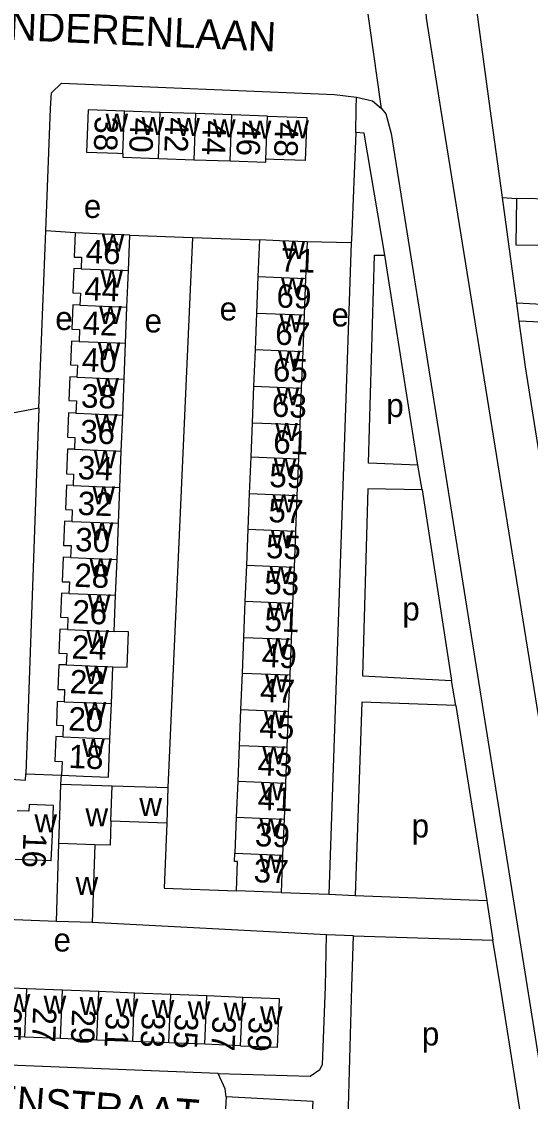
# Model space of a CAD drawing. Extents: x 159675 to 162108, y 386471 to 388472.
# Drawn here: x 160759 to 160845.9, y 387080.5 to 387264.8 of the extents above; entities that cross this region are included whole.
import ezdxf

# ---------------------------------------------------------------- set-up
doc = ezdxf.new("R2010")
doc.units = 0
for name, color, linetype in [('BLT_Basislijn', 7, 'Continuous'), ('BLT_Bebouwing', 7, 'Continuous'), ('BLT_Centroide', 7, 'Continuous'), ('BLT_Huisnummer', 7, 'Continuous'), ('BLT_Huisnummer_ tussenligend', 7, 'Continuous'), ('BLT_Onderverdeling_panden', 7, 'Continuous'), ('BLT_Straatnaam', 7, 'Continuous'), ('BLT_Vlakafsluiter', 7, 'Continuous')]:
    doc.layers.add(name, color=color, linetype=linetype)

msp = doc.modelspace()

# ---------------------------------------------------------------- linework, layer by layer
at = {"layer": 'BLT_Basislijn'}
for p, q in [((160839.01, 387250), (160835.08, 387278.88)), ((160816.14, 387250), (160816.19, 387251.93)), ((160763.11, 387229.1), (160763.88, 387250)), ((160816.03, 387245.9), (160816.14, 387250)), ((160841.09, 387234.79), (160839.01, 387250)), ((160843.55, 387216.74), (160841.09, 387234.79)), ((160841.09, 387234.79), (160843.5, 387234.64)), ((160761.93, 387198.81), (160763.11, 387229.1)), ((160768.1, 387228.75), (160763.11, 387229.1)), ((160777.46, 387228.38), (160788.14, 387227.99)), ((160788.14, 387227.99), (160783.97, 387134.06)), ((160788.14, 387227.99), (160799.59, 387227.56)), ((160815.28, 387227.04), (160807.73, 387227.23)), ((160815.28, 387227.04), (160811.43, 387115.82)), ((160826.67, 387189.09), (160821, 387224.97)), ((160843.96, 387213.7), (160843.55, 387216.74)), ((160856.96, 387216.03), (160843.55, 387216.74)), ((160860.81, 387212.92), (160843.96, 387213.7)), ((160761.93, 387198.81), (160757.41, 387197.97)), ((160761.93, 387198.81), (160759.69, 387136.42)), ((160827.4, 387184.87), (160826.67, 387189.09)), ((160827.4, 387184.87), (160832.4, 387152.32)), ((160833.13, 387148.05), (160832.4, 387152.32)), ((160833.13, 387148.05), (160838.41, 387114.78)), ((160759.69, 387136.42), (160765.78, 387136.15)), ((160765.68, 387134.65), (160765.78, 387136.15)), ((160803.29, 387116.13), (160811.43, 387115.82)), ((160811.43, 387115.82), (160815.96, 387115.64)), ((160815.96, 387115.64), (160838.41, 387114.78)), ((160764.92, 387111.2), (160712.13, 387113.12)), ((160811.07, 387108.88), (160771.02, 387111)), ((160815.63, 387108.74), (160811.07, 387108.88)), ((160815.63, 387108.74), (160839.47, 387108.01)), ((160793.9, 387081.23), (160793.62, 387076.05))]:
    msp.add_line(p, q, dxfattribs=at)
for points in [[(160830.59, 387250), (160828.1, 387265.45), (160827.91, 387269.49)], [(160763.88, 387250), (160764.06, 387252.68), (160765.81, 387254.34), (160812.43, 387252.4), (160816.19, 387251.93)], [(160816.19, 387251.93), (160818.89, 387251.32), (160820.44, 387250)], [(160820.44, 387250), (160821.18, 387249.09), (160822.11, 387245.72), (160845.31, 387100), (160868.29, 386955.57), (160868.99, 386949.78), (160870.38, 386928.93), (160875.88, 386893.59)], [(160885.24, 386913.86), (160872.09, 386992.02), (160870.11, 387005.69), (160854.74, 387100), (160830.59, 387250)], [(160816.03, 387245.9), (160815.3, 387227.59), (160815.28, 387227.04)], [(160821, 387224.97), (160817.46, 387245.81), (160816.03, 387245.9)], [(160826.67, 387189.09), (160818.24, 387189.45), (160819.25, 387224.95), (160821, 387224.97)], [(160851.92, 387162.51), (160845.02, 387205.9), (160843.96, 387213.7)], [(160827.4, 387184.87), (160818.08, 387185.06), (160817.17, 387153.11), (160832.4, 387152.32)], [(160833.13, 387148.05), (160817.09, 387148.65), (160815.96, 387115.64)], [(160708.12, 387137.07), (160754.56, 387135.68), (160759.65, 387135.31), (160759.69, 387136.42)], [(160783.77, 387127.99), (160783.31, 387116.89), (160795.67, 387116.43)], [(160838.41, 387114.78), (160838.49, 387114.3), (160839.47, 387108.01)], [(160792.52, 387085.2), (160718.17, 387088.16), (160716.52, 387089.4), (160715.67, 387091.35), (160714.37, 387100), (160712.25, 387112.4), (160712.13, 387113.12)], [(160792.52, 387085.2), (160808.23, 387084.78), (160809.93, 387085.88), (160810.37, 387086.77), (160810.85, 387100), (160811.07, 387108.88)], [(160844.85, 387074.04), (160814.71, 387075.45), (160815.38, 387100), (160815.63, 387108.74)], [(160844.85, 387074.04), (160840.74, 387100), (160839.47, 387108.01)], [(160793.9, 387081.23), (160793.71, 387082.63), (160792.52, 387085.2)], [(160793.62, 387076.05), (160808.47, 387075.74), (160808.76, 387080.42), (160793.9, 387081.23)]]:
    msp.add_lwpolyline(points, dxfattribs=at)
at = {"layer": 'BLT_Bebouwing'}
for p, q in [((160782.63, 387249.34), (160776.52, 387249.55)), ((160788.74, 387249.13), (160782.63, 387249.34)), ((160794.85, 387248.93), (160788.74, 387249.13)), ((160800.95, 387248.72), (160794.85, 387248.93)), ((160782.36, 387241.46), (160788.47, 387241.26)), ((160851.38, 387234.47), (160843.5, 387234.64)), ((160777.22, 387222.33), (160777.46, 387228.38)), ((160799.59, 387227.56), (160799.34, 387221.32)), ((160807.73, 387227.23), (160807.48, 387220.99)), ((160776.97, 387216.09), (160777.22, 387222.33)), ((160799.34, 387221.32), (160799.09, 387215.08)), ((160807.48, 387220.99), (160807.23, 387214.75)), ((160776.73, 387209.93), (160776.97, 387216.09)), ((160799.09, 387215.08), (160798.84, 387208.84)), ((160807.23, 387214.75), (160806.98, 387208.51)), ((160776.49, 387203.79), (160776.73, 387209.93)), ((160798.84, 387208.84), (160798.59, 387202.59)), ((160806.98, 387208.51), (160806.73, 387202.27)), ((160776.24, 387197.65), (160776.49, 387203.79)), ((160798.59, 387202.59), (160798.34, 387196.35)), ((160806.73, 387202.27), (160806.48, 387196.03)), ((160776, 387191.49), (160776.24, 387197.65)), ((160798.34, 387196.35), (160798.11, 387190.5)), ((160806.48, 387196.03), (160806.24, 387190.17)), ((160775.75, 387185.3), (160776, 387191.49)), ((160798.11, 387190.5), (160797.85, 387184.24)), ((160806.24, 387190.17), (160805.99, 387183.91)), ((160775.51, 387179.18), (160775.75, 387185.3)), ((160797.85, 387184.24), (160797.61, 387178.15)), ((160805.99, 387183.91), (160805.75, 387177.82)), ((160775.27, 387173.01), (160775.51, 387179.18)), ((160797.61, 387178.15), (160797.36, 387172.01)), ((160805.75, 387177.82), (160805.51, 387171.68)), ((160775.03, 387166.88), (160775.27, 387173.01)), ((160797.36, 387172.01), (160797.12, 387165.86)), ((160805.51, 387171.68), (160805.26, 387165.54)), ((160774.78, 387160.71), (160775.03, 387166.88)), ((160797.12, 387165.86), (160796.87, 387159.7)), ((160805.26, 387165.54), (160805.02, 387159.38)), ((160796.87, 387159.7), (160796.63, 387153.59)), ((160805.02, 387159.38), (160804.77, 387153.27)), ((160774.3, 387148.39), (160774.54, 387154.67)), ((160796.63, 387153.59), (160796.38, 387147.38)), ((160804.77, 387153.27), (160804.52, 387147.06)), ((160774.06, 387142.38), (160774.3, 387148.39)), ((160804.52, 387147.06), (160804.28, 387140.92)), ((160796.13, 387141.24), (160795.89, 387135.12)), ((160804.28, 387140.92), (160804.03, 387134.8)), ((160765.56, 387130.94), (160765.68, 387134.65)), ((160765.68, 387134.65), (160774.41, 387134.37)), ((160774.41, 387134.37), (160783.97, 387134.06)), ((160795.89, 387135.12), (160795.64, 387128.97)), ((160804.03, 387134.8), (160803.79, 387128.64)), ((160783.97, 387134.06), (160783.77, 387127.99)), ((160765.35, 387124.47), (160765.56, 387130.94)), ((160803.79, 387128.64), (160803.54, 387122.49)), ((160783.77, 387127.99), (160774.21, 387128.3)), ((160764.92, 387111.2), (160765.35, 387124.47)), ((160771.45, 387124.28), (160771.02, 387111)), ((160803.54, 387122.49), (160803.29, 387116.13)), ((160803.29, 387116.13), (160795.67, 387116.43)), ((160771.02, 387111), (160764.92, 387111.2)), ((160759.85, 387099.69), (160753.62, 387099.94)), ((160765.95, 387099.45), (160759.85, 387099.69)), ((160772.15, 387099.2), (160765.95, 387099.45)), ((160778.27, 387098.95), (160772.15, 387099.2)), ((160784.43, 387098.71), (160778.27, 387098.95)), ((160790.58, 387098.46), (160784.43, 387098.71)), ((160796.73, 387098.21), (160790.58, 387098.46)), ((160759.52, 387091.45), (160753.29, 387091.72)), ((160765.62, 387091.21), (160759.52, 387091.45)), ((160771.82, 387090.92), (160765.62, 387091.21)), ((160777.94, 387090.71), (160771.82, 387090.92)), ((160784.1, 387090.46), (160777.94, 387090.71)), ((160790.25, 387090.25), (160784.1, 387090.46)), ((160796.38, 387089.96), (160790.25, 387090.25))]:
    msp.add_line(p, q, dxfattribs=at)
for points in [[(160776.52, 387249.55), (160770.32, 387249.76), (160770.08, 387242.55), (160775.42, 387242.36), (160776.28, 387242.34)], [(160800.95, 387248.72), (160807.68, 387248.49), (160807.43, 387241.12), (160802.03, 387241.31), (160800.7, 387241.35)], [(160776.28, 387242.34), (160776.25, 387241.67), (160782.36, 387241.46)], [(160788.47, 387241.26), (160794.58, 387241.05)], [(160794.58, 387241.05), (160800.69, 387240.84), (160800.7, 387241.35)], [(160843.5, 387234.64), (160843.38, 387226.73), (160847.78, 387226.66), (160847.82, 387229.11), (160857.44, 387228.81), (160856.96, 387216.03)], [(160768.1, 387228.75), (160767.93, 387224.64), (160769.19, 387224.6), (160769.12, 387222.65)], [(160777.46, 387228.38), (160773.09, 387228.56), (160768.1, 387228.75)], [(160807.73, 387227.23), (160803.04, 387227.42), (160799.59, 387227.56)], [(160769.12, 387222.65), (160767.9, 387222.7), (160767.73, 387218.51), (160769.02, 387218.46), (160768.94, 387216.42)], [(160768.94, 387216.42), (160767.7, 387216.46), (160767.54, 387212.3), (160768.87, 387212.25), (160768.79, 387210.24)], [(160768.79, 387210.24), (160767.47, 387210.3), (160767.31, 387206.22), (160768.49, 387206.17), (160768.41, 387204.12)], [(160768.41, 387204.12), (160767.2, 387204.16), (160767.04, 387200.12), (160768.33, 387200.07), (160768.24, 387197.97)], [(160768.24, 387197.97), (160766.99, 387198.02), (160766.83, 387193.86), (160768.07, 387193.81), (160767.99, 387191.81)], [(160767.99, 387191.81), (160766.82, 387191.86), (160766.66, 387187.63), (160767.86, 387187.58), (160767.78, 387185.61)], [(160767.78, 387185.61), (160766.63, 387185.66), (160766.47, 387181.51), (160767.61, 387181.47), (160767.53, 387179.5)], [(160767.53, 387179.5), (160766.3, 387179.55), (160766.14, 387175.41), (160767.42, 387175.36), (160767.34, 387173.33)], [(160767.34, 387173.33), (160766.08, 387173.38), (160765.92, 387169.2), (160767.13, 387169.15), (160767.05, 387167.2)], [(160767.05, 387167.2), (160765.8, 387167.25), (160765.64, 387163.15), (160766.89, 387163.1), (160766.81, 387161.03)], [(160766.81, 387161.03), (160765.5, 387161.08), (160765.34, 387157), (160766.67, 387156.95), (160766.59, 387154.98)], [(160774.54, 387154.67), (160776.99, 387154.59), (160777.23, 387160.63), (160774.78, 387160.71)], [(160766.59, 387154.98), (160765.33, 387155.03), (160765.17, 387150.82), (160766.32, 387150.78), (160766.24, 387148.71)], [(160766.24, 387148.71), (160765.07, 387148.76), (160764.91, 387144.7), (160766.07, 387144.66), (160765.99, 387142.71)], [(160796.38, 387147.38), (160796.13, 387141.24)], [(160765.99, 387142.71), (160764.8, 387142.75), (160764.63, 387138.57), (160765.87, 387138.52), (160765.78, 387136.15)], [(160765.78, 387136.15), (160769.55, 387136), (160773.8, 387135.83), (160774.06, 387142.38)], [(160757.89, 387121.82), (160764.04, 387121.57), (160764.22, 387125.98), (160764.42, 387130.98)], [(160764.42, 387130.98), (160760.26, 387131.15), (160760.21, 387129.99), (160758.23, 387130.07)], [(160795.64, 387128.97), (160795.39, 387122.82)], [(160774.21, 387128.3), (160774.08, 387124.19), (160771.45, 387124.28)], [(160795.67, 387116.43), (160795.87, 387121.43), (160795.34, 387121.45), (160795.39, 387122.82)], [(160802.7, 387089.72), (160803.03, 387097.96), (160796.73, 387098.21)], [(160796.38, 387089.96), (160802.7, 387089.72)]]:
    msp.add_lwpolyline(points, dxfattribs=at)
at = {"layer": 'BLT_Onderverdeling_panden'}
for p, q in [((160776.28, 387242.34), (160776.52, 387249.55)), ((160782.36, 387241.46), (160782.63, 387249.34)), ((160788.47, 387241.26), (160788.74, 387249.13)), ((160794.58, 387241.05), (160794.85, 387248.93)), ((160800.7, 387241.35), (160800.95, 387248.72)), ((160769.12, 387222.65), (160777.22, 387222.33)), ((160799.34, 387221.32), (160807.48, 387220.99)), ((160768.94, 387216.42), (160776.97, 387216.09)), ((160799.09, 387215.08), (160807.23, 387214.75)), ((160768.79, 387210.24), (160776.73, 387209.93)), ((160798.84, 387208.84), (160806.98, 387208.51)), ((160768.41, 387204.12), (160776.49, 387203.79)), ((160798.59, 387202.59), (160806.73, 387202.27)), ((160768.24, 387197.97), (160776.24, 387197.65)), ((160798.34, 387196.35), (160806.48, 387196.03)), ((160767.99, 387191.81), (160776, 387191.49)), ((160798.11, 387190.5), (160806.24, 387190.17)), ((160767.78, 387185.61), (160775.75, 387185.3)), ((160797.85, 387184.24), (160805.99, 387183.91)), ((160767.53, 387179.5), (160775.51, 387179.18)), ((160797.61, 387178.15), (160805.75, 387177.82)), ((160767.34, 387173.33), (160775.27, 387173.01)), ((160797.36, 387172.01), (160805.51, 387171.68)), ((160767.05, 387167.2), (160775.03, 387166.88)), ((160797.12, 387165.86), (160805.26, 387165.54)), ((160766.81, 387161.03), (160774.78, 387160.71)), ((160796.87, 387159.7), (160805.02, 387159.38)), ((160766.59, 387154.98), (160774.54, 387154.67)), ((160796.63, 387153.59), (160804.77, 387153.27)), ((160766.24, 387148.71), (160774.3, 387148.39)), ((160796.38, 387147.38), (160804.52, 387147.06)), ((160765.99, 387142.71), (160774.06, 387142.38)), ((160796.13, 387141.24), (160804.28, 387140.92)), ((160774.21, 387128.3), (160774.41, 387134.37)), ((160795.89, 387135.12), (160804.03, 387134.8)), ((160795.64, 387128.97), (160803.79, 387128.64)), ((160771.45, 387124.28), (160765.35, 387124.47)), ((160795.39, 387122.82), (160803.54, 387122.49)), ((160759.52, 387091.45), (160759.85, 387099.69)), ((160765.62, 387091.21), (160765.95, 387099.45)), ((160771.82, 387090.92), (160772.15, 387099.2)), ((160777.94, 387090.71), (160778.27, 387098.95)), ((160784.1, 387090.46), (160784.43, 387098.71)), ((160790.25, 387090.25), (160790.58, 387098.46)), ((160796.38, 387089.96), (160796.73, 387098.21))]:
    msp.add_line(p, q, dxfattribs=at)
at = {"layer": 'BLT_Vlakafsluiter'}
msp.add_line((160820.44, 387250), (160816.89, 387275.18), dxfattribs=at)

# ---------------------------------------------------------------- texts
at = {"layer": 'BLT_Centroide'}
for s, p in [('w', (160773.3, 387246.05)), ('w', (160779.44, 387245.5)), ('w', (160785.55, 387245.3)), ('w', (160791.66, 387245.09)), ('w', (160797.77, 387244.88)), ('w', (160804.19, 387244.92)), ('e', (160769.6, 387231.31)), ('w', (160772.66, 387225.53)), ('w', (160803.53, 387224.28)), ('w', (160772.44, 387219.41)), ('w', (160803.28, 387218.03)), ('e', (160764.72, 387212.18)), ('w', (160772.21, 387213.19)), ('e', (160792.79, 387213.81)), ('e', (160811.9, 387212.79)), ('e', (160779.97, 387211.77)), ('w', (160803.03, 387211.78)), ('w', (160771.98, 387207.03)), ('w', (160802.78, 387205.56)), ('w', (160771.72, 387200.91)), ('w', (160802.53, 387199.31)), ('p', (160821.26, 387197.32)), ('w', (160771.49, 387194.75)), ('w', (160802.3, 387193.25)), ('w', (160771.29, 387188.56)), ('w', (160802.05, 387187.22)), ('w', (160771.07, 387182.41)), ('w', (160801.8, 387181.03)), ('w', (160770.78, 387176.28)), ('w', (160801.56, 387174.91)), ('w', (160770.55, 387170.12)), ('w', (160801.31, 387168.78)), ('w', (160770.29, 387163.97)), ('w', (160801.06, 387162.62)), ('p', (160824, 387162.58)), ('w', (160770.02, 387157.88)), ('w', (160800.82, 387156.5)), ('w', (160769.81, 387151.72)), ('w', (160800.58, 387150.31)), ('w', (160769.56, 387145.56)), ('w', (160800.33, 387144.16)), ('w', (160769.3, 387139.28)), ('w', (160800.08, 387138.03)), ('w', (160799.84, 387131.88)), ('w', (160769.88, 387127.42)), ('w', (160779.09, 387129.19)), ('w', (160761.16, 387126.41)), ('w', (160799.59, 387125.72)), ('p', (160825.6, 387125.53)), ('w', (160799.61, 387119.47)), ('w', (160768.19, 387115.73)), ('e', (160764.42, 387106.05)), ('w', (160756.58, 387095.7)), ('w', (160762.73, 387095.44)), ('w', (160768.89, 387095.2)), ('w', (160775.05, 387094.95)), ('w', (160781.19, 387094.7)), ('w', (160787.34, 387094.47)), ('w', (160793.48, 387094.22)), ('w', (160799.69, 387093.64)), ('p', (160827.34, 387090.01))]:
    msp.add_text(s, height=4, dxfattribs=at).set_placement(p)
at = {"layer": 'BLT_Huisnummer'}
for s, rotation, p in [('38', 268.0461, (160771.5, 387248.72)), ('42', 268.0581, (160783.55, 387248.52)), ('48', 268.0636, (160802.29, 387247.74)), ('46', 357.7347, (160769.86, 387223.62)), ('71', 357.7064, (160803.12, 387222.19)), ('42', 357.7347, (160769.34, 387211.41)), ('65', 357.7064, (160801.84, 387203.44)), ('38', 357.7347, (160769.07, 387198.97)), ('61', 357.7064, (160801.89, 387191.14)), ('34', 357.7347, (160768.51, 387186.72)), ('57', 357.7064, (160801.07, 387179.39)), ('30', 357.7347, (160768.06, 387174.44)), ('53', 357.7064, (160800.36, 387167.09)), ('26', 357.7347, (160767.56, 387162.11)), ('49', 357.7064, (160799.94, 387154.64)), ('22', 357.7347, (160767.13, 387150.18)), ('45', 357.7064, (160799.54, 387142.55)), ('18', 357.7347, (160766.95, 387137.41)), ('41', 357.7064, (160799.23, 387130.24)), ('16', 267.6723, (160759.29, 387126.34)), ('37', 357.7064, (160798.56, 387117.9)), ('25', 267.7124, (160755.03, 387096.65)), ('29', 267.7124, (160767.6, 387096.24)), ('33', 267.7124, (160779.52, 387095.65)), ('39', 267.7124, (160797.79, 387094.98))]:
    msp.add_text(s, height=4, rotation=rotation, dxfattribs=at).set_placement(p)
at = {"layer": 'BLT_Huisnummer_ tussenligend'}
for s, rotation, p in [('40', 268.0541, (160777.54, 387248.47)), ('44', 268.0541, (160789.94, 387248.03)), ('46', 268.0541, (160795.85, 387247.89)), ('44', 357.706, (160769.63, 387217.28)), ('69', 357.7083, (160802.45, 387216.04)), ('67', 357.7083, (160802.23, 387209.69)), ('40', 357.706, (160769.2, 387205.16)), ('63', 357.7083, (160801.66, 387197.4)), ('36', 357.706, (160768.91, 387192.89)), ('59', 357.7083, (160801.22, 387185.38)), ('32', 357.706, (160768.49, 387180.62)), ('55', 357.7083, (160800.65, 387173.25)), ('28', 357.706, (160767.91, 387168.35)), ('51', 357.7083, (160800.4, 387160.8)), ('24', 357.706, (160767.46, 387156.09)), ('47', 357.7083, (160799.64, 387148.69)), ('20', 357.706, (160766.89, 387143.82)), ('43', 357.7083, (160799.21, 387136.14)), ('39', 357.7061, (160798.77, 387124.06)), ('27', 267.7124, (160760.96, 387096.6)), ('31', 267.7124, (160773.37, 387095.64)), ('35', 267.7124, (160785.17, 387095.48)), ('37', 267.7124, (160791.59, 387095.06))]:
    msp.add_text(s, height=4, rotation=rotation, dxfattribs=at).set_placement(p)
at = {"layer": 'BLT_Straatnaam'}
for s, rotation, p in [('DE VIER HEEMSKINDERENLAAN', 357.4628, (160698.04, 387264.34)), ('MORIAENSTRAAT', 355.734, (160731.67, 387080.03))]:
    msp.add_text(s, height=5, rotation=rotation, dxfattribs=at).set_placement(p)

doc.saveas('drawing.dxf')
